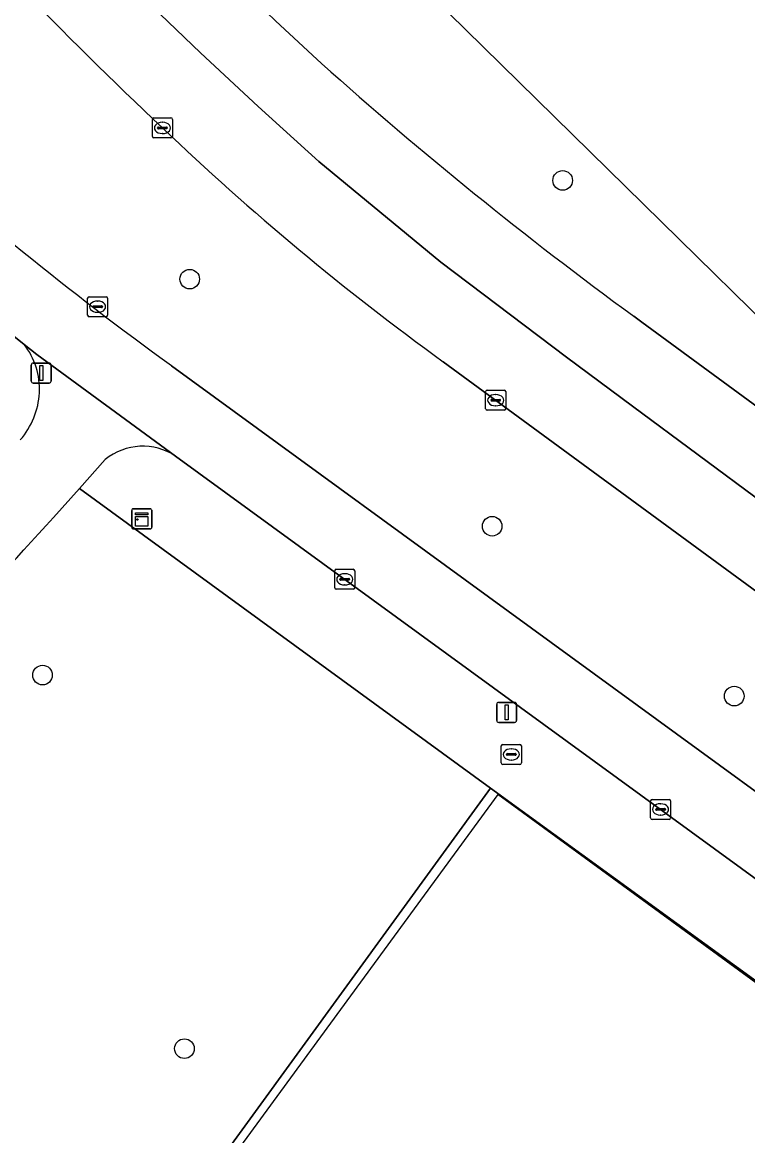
# Model space of a CAD drawing. Extents: x 159039 to 160102, y 381214 to 382524.
# Drawn here: x 159723.7 to 159759.9, y 382382.5 to 382438.1 of the extents above; entities that cross this region are included whole.
import ezdxf

# ---------------------------------------------------------------- set-up
doc = ezdxf.new("R2010")
doc.units = 0
for name, color, linetype in [('IMGEO_Berm_groen', 7, 'Continuous'), ('IMGEO_Boom', 7, 'Continuous'), ('IMGEO_Brandkraan', 7, 'Continuous'), ('IMGEO_Erf', 7, 'Continuous'), ('IMGEO_Fietspad_gesloten', 7, 'Continuous'), ('IMGEO_Groenvoorziening', 7, 'Continuous'), ('IMGEO_Hek', 7, 'Continuous'), ('IMGEO_Kast', 7, 'Continuous'), ('IMGEO_Kolk', 7, 'Continuous'), ('IMGEO_Lichtmast', 7, 'Continuous'), ('IMGEO_Rijbaan_regionaal_gesloten', 7, 'Continuous'), ('IMGEO_Rioolput', 7, 'Continuous'), ('IMGEO_Voetpad_open', 7, 'Continuous')]:
    doc.layers.add(name, color=color, linetype=linetype)

msp = doc.modelspace()

# ---------------------------------------------------------------- linework, layer by layer
at = {"layer": 'IMGEO_Berm_groen'}
for points in [[(159754.223, 382423.402), (159754.625, 382423.107), (159778.718, 382405.449), (159771.584, 382412.442), (159745.82, 382437.702), (159723.624, 382459.462), (159706.101, 382482.046)], [(159951.408, 382270.111), (159950.255, 382270.973), (159942.86, 382276.362), (159898.832, 382308.266), (159879.476, 382322.389), (159862.74, 382334.601), (159851.859, 382342.552), (159851.467, 382342.838), (159848.225, 382345.207), (159847.909, 382345.438), (159842.302, 382349.754), (159825.931, 382361.611), (159744.721, 382421.135)], [(159731.166, 382420.942), (159806.91, 382365.755)]]:
    msp.add_lwpolyline(points, dxfattribs=at)
for centre, radius, start, end in [((159892.122, 382602.893), 226.73, 222.33075, 227.39844), ((159883.101, 382594.229), 221.998, 221.36018, 226.65073), ((159875.527, 382589.252), 205.477, 228.22995, 233.81791), ((159829.292, 382556.62), 167.443, 227.71813, 234.12445), ((159824.242, 382530.913), 135.554, 226.37118, 234.08127)]:
    msp.add_arc(centre, radius, start, end, dxfattribs=at)
at = {"layer": 'IMGEO_Boom'}
for centre in [(159750.673, 382430.178), (159732.073, 382425.256), (159747.157, 382412.938), (159724.732, 382405.516), (159759.23, 382404.467), (159731.811, 382386.891)]:
    msp.add_circle(centre, 0.489, dxfattribs=at)
at = {"layer": 'IMGEO_Brandkraan'}
for p, q in [((159747.613, 382401.133), (159747.613, 382401.985)), ((159747.688, 382402.059), (159748.54, 382402.059)), ((159747.872, 382401.553), (159747.872, 382401.565)), ((159747.915, 382401.602), (159748.313, 382401.602)), ((159748.101, 382401.839), (159748.126, 382401.839)), ((159748.356, 382401.565), (159748.356, 382401.553)), ((159748.614, 382401.985), (159748.614, 382401.133)), ((159748.54, 382401.059), (159747.688, 382401.059)), ((159748.31, 382401.516), (159747.912, 382401.516)), ((159748.124, 382401.279), (159748.099, 382401.279))]:
    msp.add_line(p, q, dxfattribs=at)
for points in [[(159747.613, 382401.133), (159747.613, 382401.985)], [(159747.688, 382402.059), (159748.54, 382402.059)], [(159748.614, 382401.985), (159748.614, 382401.133)], [(159748.54, 382401.059), (159747.688, 382401.059)]]:
    msp.add_lwpolyline(points, dxfattribs=at)
for centre, radius, start, end in [((159747.69, 382401.983), 0.0765, 91.552, 178.448), ((159747.69, 382401.983), 0.0765, 91.552, 178.448), ((159747.912, 382401.562), 0.0403, 85.8775, 175.7526), ((159747.909, 382401.552), 0.0366, 178.938, 274.7102), ((159748.313, 382401.559), 0.043, 264.8664, 352.4533), ((159748.317, 382401.564), 0.0386, 1.7309, 96.639), ((159748.538, 382401.983), 0.0765, 1.552, 88.448), ((159748.538, 382401.983), 0.0765, 1.552, 88.448), ((159747.69, 382401.135), 0.0765, 181.552, 268.448), ((159747.69, 382401.135), 0.0765, 181.552, 268.448), ((159748.538, 382401.135), 0.0765, 271.552, 358.448), ((159748.538, 382401.135), 0.0765, 271.552, 358.448)]:
    msp.add_arc(centre, radius, start, end, dxfattribs=at)
for centre, major_axis, ratio, start_param, end_param in [((159748.1, 382401.559), (-0.387, 0.002), 0.722429, 4.712389, 7.853982), ((159748.125, 382401.559), (-0.39, 0.002), 0.717154, 1.570796, 4.712389)]:
    msp.add_ellipse(centre, major_axis=major_axis, ratio=ratio, start_param=start_param, end_param=end_param, dxfattribs=at)
at = {"layer": 'IMGEO_Erf'}
msp.add_lwpolyline([(159813.753, 382300.574), (159836.299, 382335.103), (159747.073, 382399.873), (159699.247, 382334.119), (159704.565, 382330.203), (159706.627, 382328.685), (159722.88, 382316.716), (159724.903, 382315.226), (159743.675, 382301.403), (159744.886, 382300.517), (159752.002, 382295.309), (159764.135, 382286.429)], dxfattribs=at)
at = {"layer": 'IMGEO_Fietspad_gesloten'}
for points in [[(159721.733, 382423.656), (159723.82, 382421.999), (159724.452, 382421.497), (159731.37, 382416.435), (159804.851, 382362.916), (159806.91, 382365.755), (159731.166, 382420.942)], [(159731.37, 382416.435), (159724.452, 382421.497), (159723.82, 382421.999)], [(159725.274, 382413.372), (159726.57, 382414.81), (159727.864, 382416.261)]]:
    msp.add_lwpolyline(points, dxfattribs=at)
for centre, radius, start, end in [((159829.292, 382556.62), 167.443, 227.71813, 234.12445), ((159720.932, 382419.763), 3.652, 357.2772, 37.742), ((159720.68, 382419.81), 3.906, 318.8846, 356.7657), ((159729.736, 382413.953), 2.972, 56.6406, 129.0418), ((159619.351, 382508.331), 142.256, 311.06606, 318.12427)]:
    msp.add_arc(centre, radius, start, end, dxfattribs=at)
at = {"layer": 'IMGEO_Groenvoorziening'}
for points in [[(159747.073, 382399.873), (159726.57, 382414.81), (159725.274, 382413.372)], [(159688.3, 382331.821), (159693.407, 382338.42), (159699.247, 382334.119), (159747.073, 382399.873)]]:
    msp.add_lwpolyline(points, dxfattribs=at)
msp.add_arc((159619.351, 382508.331), 142.256, 311.06606, 318.12427, dxfattribs=at)
at = {"layer": 'IMGEO_Hek'}
msp.add_lwpolyline([(159836.205, 382334.797), (159747.432, 382399.561), (159699.527, 382334.134), (159745.322, 382300.284)], dxfattribs=at)
at = {"layer": 'IMGEO_Kast'}
for p, q in [((159729.256, 382413.807), (159730.097, 382413.807)), ((159730.097, 382413.807), (159729.256, 382413.807)), ((159729.181, 382412.882), (159729.181, 382413.723)), ((159729.181, 382413.723), (159729.181, 382412.882)), ((159730.181, 382413.732), (159730.181, 382412.891)), ((159730.181, 382412.891), (159730.181, 382413.732)), ((159730.106, 382412.807), (159729.265, 382412.807)), ((159729.265, 382412.807), (159730.106, 382412.807))]:
    msp.add_line(p, q, dxfattribs=at)
for points in [[(159729.376, 382413.597), (159729.976, 382413.597), (159729.976, 382413.512), (159729.376, 382413.512), (159729.376, 382413.597)], [(159729.376, 382413.422), (159729.976, 382413.422), (159729.976, 382412.933), (159729.376, 382412.933), (159729.376, 382413.422)]]:
    msp.add_lwpolyline(points, dxfattribs=at)
msp.add_circle((159729.46, 382413.271), 0.0377, dxfattribs=at)
for centre, start, end in [((159729.259, 382413.729), 92.4484, 184.2845), ((159729.259, 382413.729), 92.4484, 184.2845), ((159730.103, 382413.729), 2.4484, 94.2845), ((159730.103, 382413.729), 2.4484, 94.2845), ((159729.259, 382412.885), 182.4484, 274.2845), ((159729.259, 382412.885), 182.4484, 274.2845), ((159730.103, 382412.885), 272.4484, 4.2845), ((159730.103, 382412.885), 272.4484, 4.2845)]:
    msp.add_arc(centre, 0.0779, start, end, dxfattribs=at)
at = {"layer": 'IMGEO_Kolk'}
for p, q in [((159730.211, 382432.37), (159730.211, 382433.222)), ((159730.286, 382433.296), (159731.138, 382433.296)), ((159731.212, 382433.222), (159731.212, 382432.37)), ((159730.47, 382432.79), (159730.47, 382432.802)), ((159730.908, 382432.753), (159730.51, 382432.753)), ((159730.513, 382432.839), (159730.911, 382432.839)), ((159730.699, 382433.076), (159730.724, 382433.076)), ((159730.954, 382432.802), (159730.954, 382432.79)), ((159731.138, 382432.296), (159730.286, 382432.296)), ((159730.722, 382432.516), (159730.697, 382432.516)), ((159746.833, 382418.794), (159746.833, 382419.646)), ((159746.908, 382419.72), (159747.76, 382419.72)), ((159747.321, 382419.5), (159747.346, 382419.5)), ((159747.834, 382419.646), (159747.834, 382418.794)), ((159747.092, 382419.214), (159747.092, 382419.226)), ((159747.53, 382419.177), (159747.132, 382419.177)), ((159747.135, 382419.263), (159747.533, 382419.263)), ((159747.344, 382418.94), (159747.319, 382418.94)), ((159747.576, 382419.226), (159747.576, 382419.214)), ((159747.76, 382418.72), (159746.908, 382418.72)), ((159739.303, 382409.866), (159739.303, 382410.718)), ((159739.378, 382410.792), (159740.23, 382410.792)), ((159739.791, 382410.572), (159739.816, 382410.572)), ((159740.304, 382410.718), (159740.304, 382409.866)), ((159739.562, 382410.286), (159739.562, 382410.298)), ((159740, 382410.249), (159739.602, 382410.249)), ((159739.605, 382410.335), (159740.003, 382410.335)), ((159739.814, 382410.012), (159739.789, 382410.012)), ((159740.046, 382410.298), (159740.046, 382410.286)), ((159740.23, 382409.792), (159739.378, 382409.792)), ((159755.057, 382398.392), (159755.057, 382399.244)), ((159755.132, 382399.318), (159755.984, 382399.318)), ((159755.316, 382398.812), (159755.316, 382398.824)), ((159755.359, 382398.861), (159755.757, 382398.861)), ((159755.545, 382399.098), (159755.57, 382399.098)), ((159755.8, 382398.824), (159755.8, 382398.812)), ((159756.058, 382399.244), (159756.058, 382398.392)), ((159755.984, 382398.318), (159755.132, 382398.318)), ((159755.754, 382398.775), (159755.356, 382398.775)), ((159755.568, 382398.538), (159755.543, 382398.538))]:
    msp.add_line(p, q, dxfattribs=at)
for points in [[(159730.211, 382432.37), (159730.211, 382433.222)], [(159730.286, 382433.296), (159731.138, 382433.296)], [(159731.212, 382433.222), (159731.212, 382432.37)], [(159731.138, 382432.296), (159730.286, 382432.296)], [(159746.833, 382418.794), (159746.833, 382419.646)], [(159746.908, 382419.72), (159747.76, 382419.72)], [(159747.834, 382419.646), (159747.834, 382418.794)], [(159747.76, 382418.72), (159746.908, 382418.72)], [(159739.303, 382409.866), (159739.303, 382410.718)], [(159739.378, 382410.792), (159740.23, 382410.792)], [(159740.304, 382410.718), (159740.304, 382409.866)], [(159740.23, 382409.792), (159739.378, 382409.792)], [(159755.057, 382398.392), (159755.057, 382399.244)], [(159755.132, 382399.318), (159755.984, 382399.318)], [(159756.058, 382399.244), (159756.058, 382398.392)], [(159755.984, 382398.318), (159755.132, 382398.318)]]:
    msp.add_lwpolyline(points, dxfattribs=at)
for centre, radius, start, end in [((159730.288, 382433.22), 0.0765, 91.552, 178.448), ((159730.288, 382433.22), 0.0765, 91.552, 178.448), ((159731.136, 382433.22), 0.0765, 1.552, 88.448), ((159731.136, 382433.22), 0.0765, 1.552, 88.448), ((159730.51, 382432.799), 0.0403, 85.8775, 175.7526), ((159730.507, 382432.789), 0.0366, 178.938, 274.7102), ((159730.911, 382432.796), 0.043, 264.8664, 352.4533), ((159730.915, 382432.801), 0.0386, 1.7309, 96.639), ((159730.288, 382432.372), 0.0765, 181.552, 268.448), ((159730.288, 382432.372), 0.0765, 181.552, 268.448), ((159731.136, 382432.372), 0.0765, 271.552, 358.448), ((159731.136, 382432.372), 0.0765, 271.552, 358.448), ((159746.91, 382419.644), 0.0765, 91.552, 178.448), ((159746.91, 382419.644), 0.0765, 91.552, 178.448), ((159747.758, 382419.644), 0.0765, 1.552, 88.448), ((159747.758, 382419.644), 0.0765, 1.552, 88.448), ((159746.91, 382418.796), 0.0765, 181.552, 268.448), ((159746.91, 382418.796), 0.0765, 181.552, 268.448), ((159747.132, 382419.223), 0.0403, 85.8775, 175.7526), ((159747.129, 382419.213), 0.0366, 178.938, 274.7102), ((159747.533, 382419.22), 0.043, 264.8664, 352.4533), ((159747.537, 382419.225), 0.0386, 1.7309, 96.639), ((159747.758, 382418.796), 0.0765, 271.552, 358.448), ((159747.758, 382418.796), 0.0765, 271.552, 358.448), ((159739.38, 382410.716), 0.0765, 91.552, 178.448), ((159739.38, 382410.716), 0.0765, 91.552, 178.448), ((159740.228, 382410.716), 0.0765, 1.552, 88.448), ((159740.228, 382410.716), 0.0765, 1.552, 88.448), ((159739.602, 382410.295), 0.0403, 85.8775, 175.7526), ((159739.599, 382410.285), 0.0366, 178.938, 274.7102), ((159740.003, 382410.292), 0.043, 264.8664, 352.4533), ((159740.007, 382410.297), 0.0386, 1.7309, 96.639), ((159739.38, 382409.868), 0.0765, 181.552, 268.448), ((159739.38, 382409.868), 0.0765, 181.552, 268.448), ((159740.228, 382409.868), 0.0765, 271.552, 358.448), ((159740.228, 382409.868), 0.0765, 271.552, 358.448), ((159755.134, 382399.242), 0.0765, 91.552, 178.448), ((159755.134, 382399.242), 0.0765, 91.552, 178.448), ((159755.356, 382398.821), 0.0403, 85.8775, 175.7526), ((159755.353, 382398.811), 0.0366, 178.938, 274.7102), ((159755.757, 382398.818), 0.043, 264.8664, 352.4533), ((159755.761, 382398.823), 0.0386, 1.7309, 96.639), ((159755.982, 382399.242), 0.0765, 1.552, 88.448), ((159755.982, 382399.242), 0.0765, 1.552, 88.448), ((159755.134, 382398.394), 0.0765, 181.552, 268.448), ((159755.134, 382398.394), 0.0765, 181.552, 268.448), ((159755.982, 382398.394), 0.0765, 271.552, 358.448), ((159755.982, 382398.394), 0.0765, 271.552, 358.448)]:
    msp.add_arc(centre, radius, start, end, dxfattribs=at)
for centre, major_axis, ratio, start_param, end_param in [((159730.698, 382432.796), (-0.387, 0.002), 0.722429, 4.712389, 7.853982), ((159730.723, 382432.796), (-0.39, 0.002), 0.717154, 1.570796, 4.712389), ((159747.32, 382419.22), (-0.387, 0.002), 0.722429, 4.712389, 7.853982), ((159747.345, 382419.22), (-0.39, 0.002), 0.717154, 1.570796, 4.712389), ((159739.79, 382410.292), (-0.387, 0.002), 0.722429, 4.712389, 7.853982), ((159739.815, 382410.292), (-0.39, 0.002), 0.717154, 1.570796, 4.712389), ((159755.544, 382398.818), (-0.387, 0.002), 0.722429, 4.712389, 7.853982), ((159755.569, 382398.818), (-0.39, 0.002), 0.717154, 1.570796, 4.712389)]:
    msp.add_ellipse(centre, major_axis=major_axis, ratio=ratio, start_param=start_param, end_param=end_param, dxfattribs=at)
at = {"layer": 'IMGEO_Lichtmast'}
for p, q in [((159724.272, 382421.075), (159725.062, 382421.075)), ((159725.062, 382421.075), (159724.272, 382421.075)), ((159724.172, 382420.175), (159724.172, 382420.975)), ((159724.172, 382420.975), (159724.172, 382420.175)), ((159725.162, 382420.975), (159725.162, 382420.175)), ((159725.162, 382420.175), (159725.162, 382420.975)), ((159725.062, 382420.075), (159724.272, 382420.075)), ((159724.272, 382420.075), (159725.062, 382420.075)), ((159747.385, 382403.255), (159747.385, 382404.055)), ((159747.385, 382404.055), (159747.385, 382403.255)), ((159747.485, 382404.155), (159748.275, 382404.155)), ((159748.275, 382404.155), (159747.485, 382404.155)), ((159748.375, 382404.055), (159748.375, 382403.255)), ((159748.375, 382403.255), (159748.375, 382404.055)), ((159748.275, 382403.155), (159747.485, 382403.155)), ((159747.485, 382403.155), (159748.275, 382403.155))]:
    msp.add_line(p, q, dxfattribs=at)
for points in [[(159724.592, 382420.95), (159724.742, 382420.95), (159724.742, 382420.2), (159724.592, 382420.2), (159724.592, 382420.95)], [(159747.805, 382404.03), (159747.955, 382404.03), (159747.955, 382403.28), (159747.805, 382403.28), (159747.805, 382404.03)]]:
    msp.add_lwpolyline(points, dxfattribs=at)
for centre, start, end in [((159724.272, 382420.975), 90, 180), ((159724.272, 382420.975), 90, 180), ((159725.062, 382420.975), 0, 90), ((159725.062, 382420.975), 360, 90), ((159724.272, 382420.175), 180, 270), ((159724.272, 382420.175), 180, 270), ((159725.062, 382420.175), 270, 0), ((159725.062, 382420.175), 270, 0), ((159747.485, 382404.055), 90, 180), ((159747.485, 382404.055), 90, 180), ((159748.275, 382404.055), 0, 90), ((159748.275, 382404.055), 360, 90), ((159747.485, 382403.255), 180, 270), ((159747.485, 382403.255), 180, 270), ((159748.275, 382403.255), 270, 0), ((159748.275, 382403.255), 270, 0)]:
    msp.add_arc(centre, 0.1, start, end, dxfattribs=at)
at = {"layer": 'IMGEO_Rijbaan_regionaal_gesloten'}
for points in [[(159799.22, 382385.757), (159795.96, 382388.126), (159792.701, 382390.495), (159783.046, 382397.512), (159773.38, 382404.677), (159767.13, 382409.31), (159760.705, 382414.073), (159754.163, 382418.922), (159750.87, 382421.363), (159744.592, 382426.109), (159738.521, 382431.117), (159735.495, 382433.862), (159732.618, 382436.541), (159729.78, 382439.261)], [(159729.78, 382439.261), (159732.618, 382436.541), (159735.495, 382433.862), (159738.521, 382431.117), (159744.592, 382426.109), (159750.87, 382421.363), (159754.163, 382418.922), (159760.705, 382414.073), (159767.13, 382409.31), (159773.38, 382404.677), (159783.046, 382397.512), (159792.701, 382390.495), (159795.96, 382388.126), (159799.22, 382385.757)], [(159778.718, 382405.449), (159754.625, 382423.107), (159754.223, 382423.402)], [(159744.721, 382421.135), (159825.931, 382361.611), (159842.302, 382349.754), (159847.909, 382345.438), (159848.225, 382345.207), (159851.467, 382342.838), (159851.859, 382342.552), (159862.74, 382334.601), (159879.476, 382322.389), (159898.832, 382308.266), (159942.86, 382276.362), (159950.255, 382270.973), (159951.408, 382270.111), (159951.455, 382270.099), (159985.831, 382245.041), (160011.012, 382226.564), (160019.615, 382220.31)]]:
    msp.add_lwpolyline(points, dxfattribs=at)
for centre, radius, start, end in [((159892.122, 382602.893), 226.73, 222.33075, 227.39844), ((159883.101, 382594.229), 221.998, 221.36018, 226.65073), ((159875.527, 382589.252), 205.477, 228.22995, 233.81791), ((159824.242, 382530.913), 135.554, 226.37118, 234.08127)]:
    msp.add_arc(centre, radius, start, end, dxfattribs=at)
at = {"layer": 'IMGEO_Rioolput'}
for p, q in [((159727.054, 382424.381), (159727.906, 382424.381)), ((159726.979, 382423.455), (159726.979, 382424.307)), ((159727.238, 382423.875), (159727.238, 382423.887)), ((159727.676, 382423.838), (159727.278, 382423.838)), ((159727.281, 382423.924), (159727.679, 382423.924)), ((159727.467, 382424.161), (159727.492, 382424.161)), ((159727.722, 382423.887), (159727.722, 382423.875)), ((159727.98, 382424.307), (159727.98, 382423.455)), ((159727.906, 382423.381), (159727.054, 382423.381)), ((159727.49, 382423.601), (159727.465, 382423.601))]:
    msp.add_line(p, q, dxfattribs=at)
for points in [[(159727.054, 382424.381), (159727.906, 382424.381)], [(159726.979, 382423.455), (159726.979, 382424.307)], [(159727.98, 382424.307), (159727.98, 382423.455)], [(159727.906, 382423.381), (159727.054, 382423.381)]]:
    msp.add_lwpolyline(points, dxfattribs=at)
for centre, radius, start, end in [((159727.056, 382424.305), 0.0765, 91.552, 178.448), ((159727.056, 382424.305), 0.0765, 91.552, 178.448), ((159727.904, 382424.305), 0.0765, 1.552, 88.448), ((159727.904, 382424.305), 0.0765, 1.552, 88.448), ((159727.278, 382423.884), 0.0403, 85.8775, 175.7526), ((159727.275, 382423.874), 0.0366, 178.938, 274.7102), ((159727.679, 382423.881), 0.043, 264.8664, 352.4533), ((159727.683, 382423.886), 0.0386, 1.7309, 96.639), ((159727.056, 382423.457), 0.0765, 181.552, 268.448), ((159727.056, 382423.457), 0.0765, 181.552, 268.448), ((159727.904, 382423.457), 0.0765, 271.552, 358.448), ((159727.904, 382423.457), 0.0765, 271.552, 358.448)]:
    msp.add_arc(centre, radius, start, end, dxfattribs=at)
for centre, major_axis, ratio, start_param, end_param in [((159727.466, 382423.881), (-0.387, 0.002), 0.722429, 4.712389, 7.853982), ((159727.491, 382423.881), (-0.39, 0.002), 0.717154, 1.570796, 4.712389)]:
    msp.add_ellipse(centre, major_axis=major_axis, ratio=ratio, start_param=start_param, end_param=end_param, dxfattribs=at)
at = {"layer": 'IMGEO_Voetpad_open'}
for points in [[(159723.82, 382421.999), (159721.733, 382423.656)], [(159727.864, 382416.261), (159726.57, 382414.81), (159747.073, 382399.873), (159836.299, 382335.103), (159838.954, 382333.174), (159839.256, 382332.95), (159842.516, 382330.586), (159842.927, 382330.285), (159845.391, 382328.496), (159849.969, 382325.173), (159850.501, 382324.848), (159853.785, 382321.763)], [(159845.222, 382333.438), (159844.815, 382333.733), (159841.561, 382336.099), (159841.253, 382336.323), (159835.573, 382340.452), (159819.78, 382351.985), (159808.348, 382360.301), (159807.744, 382359.479), (159804.337, 382361.98), (159804.985, 382362.819), (159804.851, 382362.916), (159731.37, 382416.435)]]:
    msp.add_lwpolyline(points, dxfattribs=at)
for centre, radius, start, end in [((159720.932, 382419.763), 3.652, 357.2772, 37.742), ((159720.68, 382419.81), 3.906, 318.8846, 356.7657), ((159729.736, 382413.953), 2.972, 56.6406, 129.0418)]:
    msp.add_arc(centre, radius, start, end, dxfattribs=at)

doc.saveas('drawing.dxf')
